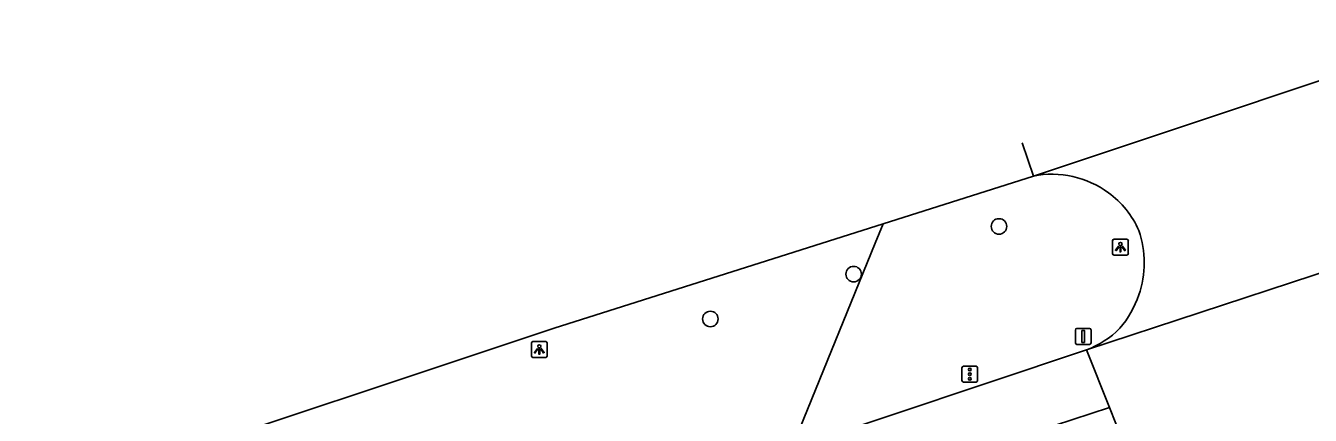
# Model space of a CAD drawing. Extents: x 162082 to 163393, y 388091 to 388632.
# Drawn here: x 162119.4 to 162200.4, y 388494.5 to 388519.1 of the extents above; entities that cross this region are included whole.
import ezdxf

# ---------------------------------------------------------------- set-up
doc = ezdxf.new("R2010")
doc.units = 0
for name, color, linetype in [('IMGEO_Berm_groen', 7, 'Continuous'), ('IMGEO_Boom', 7, 'Continuous'), ('IMGEO_Lichtpunt', 7, 'Continuous'), ('IMGEO_Rijbaan_regionaal_gesloten', 7, 'Continuous'), ('IMGEO_Verkeersbordpaal', 7, 'Continuous'), ('IMGEO_Verkeersregelinstallatiepaal', 7, 'Continuous')]:
    doc.layers.add(name, color=color, linetype=linetype)

msp = doc.modelspace()

# ---------------------------------------------------------------- linework, layer by layer
at = {"layer": 'IMGEO_Berm_groen'}
msp.add_lwpolyline([(162173.435, 388506.586), (162172.94, 388505.371), (162168.161, 388493.65), (162167.664, 388492.43)], dxfattribs=at)
at = {"layer": 'IMGEO_Boom'}
for centre in [(162180.741, 388506.422), (162171.582, 388503.416), (162162.551, 388500.587)]:
    msp.add_circle(centre, 0.489, dxfattribs=at)
at = {"layer": 'IMGEO_Lichtpunt'}
for p, q in [((162187.896, 388505.52), (162187.896, 388504.713)), ((162187.896, 388505.52), (162187.896, 388504.713)), ((162188.798, 388505.615), (162187.99, 388505.615)), ((162188.798, 388505.615), (162187.99, 388505.615)), ((162188.892, 388504.713), (162188.892, 388505.52)), ((162188.892, 388504.713), (162188.892, 388505.52)), ((162187.99, 388504.619), (162188.798, 388504.619)), ((162187.99, 388504.619), (162188.798, 388504.619)), ((162151.273, 388499.068), (162151.273, 388498.261)), ((162151.273, 388499.068), (162151.273, 388498.261)), ((162152.175, 388499.163), (162151.367, 388499.163)), ((162152.175, 388499.163), (162151.367, 388499.163)), ((162152.269, 388498.261), (162152.269, 388499.068)), ((162152.269, 388498.261), (162152.269, 388499.068)), ((162151.367, 388498.167), (162152.175, 388498.167)), ((162151.367, 388498.167), (162152.175, 388498.167))]:
    msp.add_line(p, q, dxfattribs=at)
for points in [[(162188.27, 388505.184), (162188.309, 388505.156), (162188.121, 388504.894), (162188.083, 388504.921), (162188.27, 388505.184)], [(162188.372, 388505.136), (162188.419, 388505.136), (162188.419, 388504.814), (162188.372, 388504.814), (162188.372, 388505.136)], [(162188.482, 388505.156), (162188.52, 388505.183), (162188.707, 388504.921), (162188.668, 388504.893), (162188.482, 388505.156)], [(162151.647, 388498.732), (162151.686, 388498.704), (162151.498, 388498.442), (162151.46, 388498.469), (162151.647, 388498.732)], [(162151.749, 388498.684), (162151.796, 388498.684), (162151.796, 388498.362), (162151.749, 388498.362), (162151.749, 388498.684)], [(162151.859, 388498.704), (162151.897, 388498.731), (162152.084, 388498.469), (162152.045, 388498.441), (162151.859, 388498.704)]]:
    msp.add_lwpolyline(points, dxfattribs=at)
for centre in [(162188.395, 388505.318), (162151.772, 388498.866)]:
    msp.add_circle(centre, 0.0994, dxfattribs=at)
for centre, start, end in [((162187.99, 388505.52), 90, 180), ((162187.99, 388505.52), 90, 180), ((162188.798, 388505.52), 0, 90), ((162188.798, 388505.52), 0, 90), ((162187.99, 388504.713), 180, 270), ((162187.99, 388504.713), 180, 270), ((162188.798, 388504.713), 270, 0), ((162188.798, 388504.713), 270, 360), ((162151.367, 388499.068), 90, 180), ((162151.367, 388499.068), 90, 180), ((162152.175, 388499.068), 0, 90), ((162152.175, 388499.068), 0, 90), ((162151.367, 388498.261), 180, 270), ((162151.367, 388498.261), 180, 270), ((162152.175, 388498.261), 270, 0), ((162152.175, 388498.261), 270, 360)]:
    msp.add_arc(centre, 0.0946, start, end, dxfattribs=at)
at = {"layer": 'IMGEO_Rijbaan_regionaal_gesloten'}
for points in [[(162182.913, 388509.596), (162211.319, 388519.078)], [(162182.913, 388509.596), (162182.21, 388511.702)], [(162173.435, 388506.586), (162182.913, 388509.596)], [(162186.253, 388498.633), (162214.914, 388508.048)], [(162119.403, 388488.96), (162125.209, 388490.852), (162152.7, 388500), (162173.435, 388506.586)], [(162186.253, 388498.633), (162167.664, 388492.43)], [(162187.699, 388495.001), (162186.253, 388498.633)], [(162122.305, 388473.295), (162134.256, 388477.225), (162150.87, 388482.8), (162169.229, 388488.96), (162187.699, 388495.001)], [(162190.535, 388487.875), (162188.9, 388491.982), (162187.699, 388495.001)]]:
    msp.add_lwpolyline(points, dxfattribs=at)
for centre, radius, start, end in [((162184.088, 388503.745), 5.968, 53.52998, 101.35074), ((162184.262, 388503.874), 5.761, 23.40255, 54.16304), ((162183.61, 388504.121), 6.28, 341.22895, 18.96852), ((162183.477, 388504.169), 6.421, 319.51382, 341.2023), ((162184.088, 388504.281), 6.049, 290.97595, 314.94941)]:
    msp.add_arc(centre, radius, start, end, dxfattribs=at)
at = {"layer": 'IMGEO_Verkeersbordpaal'}
for p, q in [((162185.552, 388499.088), (162185.552, 388499.888)), ((162185.552, 388499.888), (162185.552, 388499.088)), ((162185.652, 388499.988), (162186.442, 388499.988)), ((162186.442, 388499.988), (162185.652, 388499.988)), ((162186.542, 388499.888), (162186.542, 388499.088)), ((162186.542, 388499.088), (162186.542, 388499.888)), ((162186.442, 388498.988), (162185.652, 388498.988)), ((162185.652, 388498.988), (162186.442, 388498.988))]:
    msp.add_line(p, q, dxfattribs=at)
msp.add_lwpolyline([(162185.972, 388499.863), (162186.122, 388499.863), (162186.122, 388499.113), (162185.972, 388499.113), (162185.972, 388499.863)], dxfattribs=at)
for centre, start, end in [((162185.652, 388499.888), 90, 180), ((162185.652, 388499.888), 90, 180), ((162186.442, 388499.888), 0, 90), ((162186.442, 388499.888), 360, 90), ((162185.652, 388499.088), 180, 270), ((162185.652, 388499.088), 180, 270), ((162186.442, 388499.088), 270, 0), ((162186.442, 388499.088), 270, 0)]:
    msp.add_arc(centre, 0.1, start, end, dxfattribs=at)
at = {"layer": 'IMGEO_Verkeersregelinstallatiepaal'}
for p, q in [((162178.402, 388496.709), (162178.402, 388497.509)), ((162178.402, 388497.509), (162178.402, 388496.709)), ((162178.502, 388497.609), (162179.292, 388497.609)), ((162179.292, 388497.609), (162178.502, 388497.609)), ((162179.392, 388497.509), (162179.392, 388496.709)), ((162179.392, 388496.709), (162179.392, 388497.509)), ((162179.292, 388496.609), (162178.502, 388496.609)), ((162178.502, 388496.609), (162179.292, 388496.609))]:
    msp.add_line(p, q, dxfattribs=at)
for centre in [(162178.897, 388497.399), (162178.897, 388497.109), (162178.897, 388496.819)]:
    msp.add_circle(centre, 0.085, dxfattribs=at)
for centre, start, end in [((162178.502, 388497.509), 90, 180), ((162178.502, 388497.509), 90, 180), ((162179.292, 388497.509), 0, 90), ((162179.292, 388497.509), 360, 90), ((162178.502, 388496.709), 180, 270), ((162178.502, 388496.709), 180, 270), ((162179.292, 388496.709), 270, 0), ((162179.292, 388496.709), 270, 0)]:
    msp.add_arc(centre, 0.1, start, end, dxfattribs=at)

doc.saveas('drawing.dxf')
